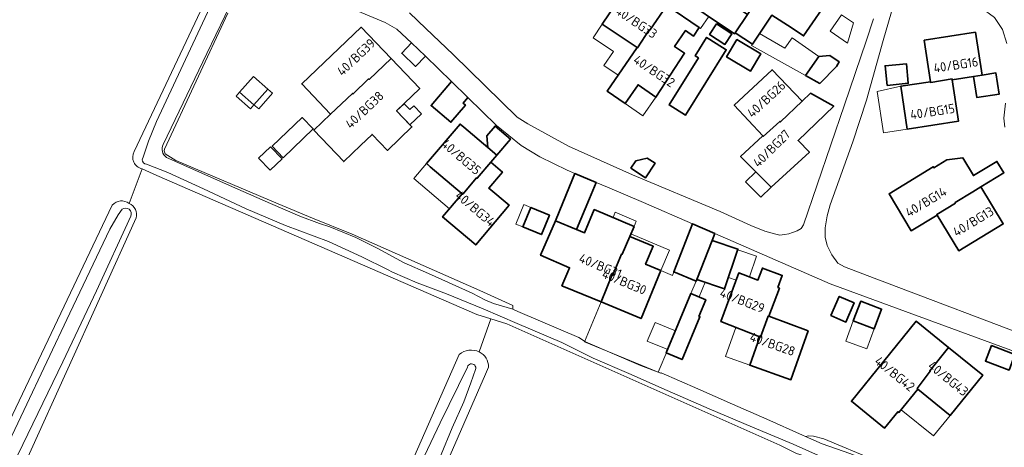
# Model space of a CAD drawing. Header units: metres. Extents: x 149984 to 156489, y 469398 to 478068.
# Tile 581 of 656: x 153771 to 153915, y 474572 to 474634. Entities that reach past the tile are written whole.
import ezdxf
from ezdxf.enums import TextEntityAlignment as Align

# ---------------------------------------------------------------- set-up
doc = ezdxf.new("R2010")
doc.units = ezdxf.units.M
doc.header["$LTSCALE"] = 0.75
for name, color, linetype, lineweight in [('B-WE-GK-BESCHOEIING-G', 252, 'GK-BESCHOEIING-SO', 18), ('B-WE-GR-GRAS-GV', 252, 'Continuous', 13), ('B-WE-OG-BEBOUWING-GV', 6, 'Continuous', 35), ('B-WE-OG-BEBOUWING-T18', 1, 'Continuous', 18), ('B-WE-OG-BEBOUWING_LUIFEL-GV', 6, 'Continuous', 18), ('B-WE-OG-BEBOUWING_OVERBOUWING-GV', 6, 'Continuous', 18), ('B-WE-OG-TERREIN_ERF-GV', 252, 'Continuous', 18), ('B-WE-OG-TERREIN_OEVER-GV', 252, 'Continuous', 18), ('B-WE-OG-WATER-GV', 252, 'Continuous', 18), ('B-WE-VH-GESLOTENVERHARDING_ASFALT-GV', 252, 'Continuous', 18)]:
    doc.layers.add(name, color=color, linetype=linetype, lineweight=lineweight)
doc.styles.add('NLCS-ISO-M750-T18', font='NLCS-ISO.ttf', dxfattribs={"height": 1.35})
doc.linetypes.add('GK-BESCHOEIING-SO', pattern='A,18,-3,[1,NLCS.SHX,S=0.6,R=0,X=0,Y=0],-3', length=24)

msp = doc.modelspace()

# ---------------------------------------------------------------- linework, layer by layer
at = {"layer": 'B-WE-GK-BESCHOEIING-G', "flags": 128}
msp.add_lwpolyline([(153885.646, 474573.731), (153885.187, 474573.932), (153879.994, 474576.263), (153875.038, 474578.448), (153869.958, 474580.706), (153864.663, 474583.031), (153864.612, 474582.947), (153861.629, 474584.068), (153853.608, 474587.51), (153852.68, 474588.161), (153847.086, 474590.541), (153843.799, 474591.959), (153843.08, 474592.297)], dxfattribs=at)
at = {"layer": 'B-WE-GR-GRAS-GV', "flags": 128}
for points in [[(153835.548, 474768.635), (153827.18, 474774.489), (153825.248, 474774.413), (153824.72, 474772.944), (153822.957, 474768.901), (153796.932, 474709.24), (153755.393, 474615.577), (153717.822, 474535.012), (153707.503, 474513.58), (153708.25, 474511.979), (153727.569, 474498.423), (153731.712, 474495.456), (153757.642, 474550.49), (153784.77, 474607.435)], [(153787.975, 474615.218), (153816.908, 474676.563), (153843.746, 474741.415), (153847.426, 474749.651), (153847.545, 474749.917), (153850.831, 474757.273)], [(153787.215, 474607.657), (153789.108, 474612.715)], [(153839.85, 474590.876), (153837.81, 474591.5), (153791.244, 474611.741), (153789.108, 474612.715), (153787.215, 474607.657)], [(153788.247, 474605.562), (153767.828, 474560.544), (153735.284, 474492.81), (153778.808, 474462.251), (153781.322, 474464.368), (153789.392, 474481.169), (153821.009, 474553.268), (153835.264, 474585.705)], [(153884.333, 474571.263), (153881.931, 474572.488), (153842.204, 474590.155), (153839.85, 474590.876), (153838.161, 474586.065)], [(153838.161, 474586.065), (153839.85, 474590.876)], [(153839.514, 474583.824), (153839.092, 474582.832), (153810.072, 474516.299), (153783.968, 474460.531), (153783.685, 474459.854)]]:
    msp.add_lwpolyline(points, dxfattribs=at)
at = {"layer": 'B-WE-GR-GRAS-GV'}
for points in [[(153789.108, 474612.715, -0.5181638), (153787.975, 474615.218)], [(153784.77, 474607.435, -0.4000074), (153787.215, 474607.657)], [(153787.215, 474607.657, -0.3782057), (153788.247, 474605.562)], [(153835.264, 474585.705, -0.2858174), (153838.161, 474586.065)], [(153838.161, 474586.065, -0.2983483), (153839.514, 474583.824)]]:
    msp.add_lwpolyline(points, format="xyb", dxfattribs=at)
at = {"layer": 'B-WE-OG-BEBOUWING-GV', "flags": 128}
for points in [[(153882.622, 474642.909), (153880.77, 474640.246), (153880.679, 474640.307), (153879.038, 474637.873), (153878.22, 474636.659), (153877.205, 474635.153), (153875.422, 474632.508), (153877.91, 474630.831), (153880.759, 474635.058), (153883.557, 474633.294), (153885.367, 474632.06), (153889.36, 474637.918), (153887.55, 474639.152), (153889.709, 474642.442), (153886.357, 474644.631), (153884.619, 474645.766), (153882.714, 474642.849)], [(153861.219, 474630.332), (153862.883, 474632.929), (153862.973, 474632.868), (153865.448, 474636.505), (153866.627, 474638.237), (153861.418, 474641.782), (153856.055, 474633.778), (153861.128, 474630.392)], [(153868.788, 474640.827), (153866.912, 474638.043), (153875.329, 474632.37), (153875.422, 474632.508), (153877.205, 474635.153)], [(153862.883, 474632.929), (153861.219, 474630.332), (153861.128, 474630.392), (153856.787, 474623.995), (153859.38, 474622.197), (153861.278, 474624.936), (153863.871, 474623.138), (153868.052, 474629.524), (153866.599, 474630.513), (153868.177, 474632.831), (153869.347, 474632.035), (153870.192, 474633.276), (153865.448, 474636.505), (153862.973, 474632.868)], [(153819.807, 474623.614), (153822.069, 474625.793), (153822.144, 474625.714), (153825.33, 474628.749), (153820.985, 474633.31), (153812.34, 474625.075), (153816.546, 474620.66), (153819.732, 474623.693)], [(153872.699, 474633.81), (153871.69, 474632.272), (153873.906, 474630.816), (153874.916, 474632.354)], [(153870.075, 474628.864), (153865.795, 474622.015), (153868.167, 474620.532), (153874.113, 474630.048), (153871.741, 474631.53), (153871.258, 474631.831), (153869.593, 474629.166)], [(153875.652, 474631.526), (153874.152, 474628.996), (153877.634, 474626.931), (153879.134, 474629.461)], [(153903.849, 474625.395), (153903.865, 474625.287), (153906.966, 474625.787), (153906.982, 474625.679), (153910.108, 474626.161), (153911.33, 474626.35), (153910.373, 474632.576), (153902.919, 474631.434)], [(153830.325, 474629.104), (153828.32, 474631.025), (153826.888, 474629.529), (153828.893, 474627.609)], [(153822.069, 474625.793), (153819.807, 474623.614), (153819.732, 474623.693), (153816.546, 474620.66), (153814.101, 474618.332), (153818.444, 474613.769), (153820.891, 474616.099), (153822.579, 474617.719), (153824.813, 474615.391), (153828.367, 474618.802), (153826.133, 474621.13), (153829.521, 474624.382), (153825.33, 474628.749), (153822.144, 474625.714)], [(153887.579, 474629.078), (153885.637, 474626.311), (153887.749, 474625.133), (153890.16, 474627.593), (153890.525, 474628.282), (153889.162, 474629.2)], [(153879.497, 474617.438), (153881.924, 474619.605), (153882, 474619.526), (153885.162, 474622.557), (153880.79, 474627.12), (153875.269, 474621.985), (153879.423, 474617.518)], [(153897.513, 474624.852), (153900.607, 474625.155), (153900.327, 474628.011), (153897.234, 474627.708)], [(153805.313, 474626.149), (153803.3, 474623.863), (153805.381, 474622.03), (153807.395, 474624.315)], [(153903.865, 474625.287), (153903.849, 474625.395), (153899.5, 474624.726), (153900.46, 474618.5), (153907.912, 474619.65), (153906.982, 474625.679), (153906.966, 474625.787)], [(153910.108, 474626.161), (153910.583, 474623.087), (153913.834, 474623.589), (153913.36, 474626.663), (153911.33, 474626.35)], [(153834.118, 474625.404), (153831.165, 474621.912), (153834.035, 474619.485), (153836.16, 474621.997), (153835.819, 474622.285), (153836.495, 474623.085)], [(153881.924, 474619.605), (153879.497, 474617.438), (153879.423, 474617.518), (153876.209, 474614.528), (153880.648, 474610.045), (153886.215, 474615.13), (153884.574, 474616.841), (153889.759, 474621.813), (153886.371, 474623.716), (153885.162, 474622.557), (153882, 474619.526)], [(153809.634, 474614.323), (153814.012, 474618.515), (153812.421, 474620.177), (153808.043, 474615.985)], [(153835.767, 474609.004), (153837.786, 474611.411), (153837.869, 474611.34), (153839.848, 474613.671), (153840.716, 474614.694), (153839.397, 474615.814), (153835.913, 474618.771), (153835.38, 474619.224), (153830.516, 474613.463), (153831.034, 474613.023), (153835.684, 474609.075)], [(153840.716, 474614.694), (153842.701, 474617.032), (153840.467, 474618.929), (153839.258, 474617.505), (153839.397, 474615.814)], [(153860.243, 474612.782), (153862.378, 474611.404), (153863.745, 474613.523), (153862.618, 474614.25), (153860.959, 474613.892)], [(153904.748, 474606.075), (153907.458, 474607.721), (153907.401, 474607.815), (153909.976, 474609.379), (153911.135, 474610.083), (153914.506, 474612.132), (153913.5, 474613.788), (153910.09, 474611.715), (153908.523, 474614.293), (153906.22, 474614.001), (153904.338, 474612.857), (153904.244, 474613.011), (153897.805, 474609.088), (153901.027, 474603.688), (153904.805, 474605.981)], [(153837.786, 474611.411), (153835.767, 474609.004), (153835.684, 474609.075), (153832.83, 474605.713), (153837.655, 474601.632), (153842.504, 474607.406), (153839.555, 474609.909), (153841.534, 474612.24), (153839.848, 474613.671), (153837.869, 474611.34)], [(153852.091, 474612.022), (153851.309, 474610.136), (153849.245, 474605.16), (153852.32, 474603.885), (153854.192, 474608.399), (153855.171, 474610.725)], [(153907.458, 474607.721), (153904.748, 474606.075), (153904.805, 474605.981), (153907.967, 474600.776), (153914.412, 474604.69), (153911.135, 474610.083), (153909.976, 474609.379), (153907.401, 474607.815)], [(153845.695, 474607.071), (153844.531, 474604.251), (153847.22, 474603.142), (153848.383, 474605.961)], [(153858.984, 474600.271), (153860.09, 474602.883), (153860.7, 474604.322), (153854.899, 474606.779), (153853.486, 474603.402), (153852.32, 474603.885), (153849.245, 474605.16), (153847.087, 474600.121), (153851.307, 474598.313), (153851.043, 474597.729), (153850.201, 474595.7), (153851.995, 474594.957), (153855.891, 474593.34), (153857.577, 474597.404), (153857.678, 474597.362), (153858.883, 474600.313)], [(153872.43, 474603.304), (153869.216, 474604.706), (153866.48, 474597.7), (153869.716, 474596.356), (153869.817, 474596.615), (153872.038, 474602.3)], [(153860.09, 474602.883), (153858.984, 474600.271), (153858.883, 474600.313), (153857.678, 474597.362), (153857.577, 474597.404), (153855.891, 474593.34), (153861.71, 474590.926), (153864.6, 474597.89), (153862.381, 474598.831), (153863.487, 474601.444)], [(153869.817, 474596.615), (153873.859, 474595.249), (153875.811, 474601.024), (153872.038, 474602.3)], [(153880.216, 474591.282), (153880.319, 474591.244), (153881.845, 474595.36), (153881.621, 474595.443), (153882.272, 474597.198), (153879.377, 474598.271), (153878.726, 474596.516), (153875.938, 474597.55), (153873.336, 474590.473), (153879.001, 474588.265), (153879.104, 474588.229)], [(153870.115, 474591.235), (153871.121, 474593.66), (153868.968, 474594.554), (153865.38, 474585.907), (153867.686, 474584.95), (153870.268, 474591.172)], [(153889.354, 474591.346), (153891.524, 474590.416), (153892.723, 474593.212), (153890.552, 474594.142)], [(153895.649, 474589.444), (153896.722, 474592.295), (153893.681, 474593.439), (153892.603, 474590.574)], [(153880.319, 474591.244), (153880.216, 474591.282), (153879.104, 474588.229), (153879.001, 474588.265), (153877.542, 474584.125), (153883.511, 474582.02), (153886.02, 474589.13)], [(153903.808, 474583.256), (153903.723, 474583.325), (153906.467, 474586.713), (153901.753, 474590.531), (153892.314, 474578.878), (153897.141, 474574.968), (153899.083, 474577.366), (153899.225, 474577.251), (153901.978, 474580.65), (153901.893, 474580.719)], [(153912.694, 474586.999), (153911.83, 474584.738), (153915.257, 474583.428), (153916.121, 474585.69)], [(153901.978, 474580.65), (153906.695, 474576.829), (153911.439, 474582.685), (153906.467, 474586.713), (153903.723, 474583.325), (153903.808, 474583.256), (153901.893, 474580.719)]]:
    msp.add_lwpolyline(points, close=True, dxfattribs=at)
at = {"layer": 'B-WE-OG-BEBOUWING_LUIFEL-GV', "flags": 128}
for points in [[(153865.448, 474636.505), (153870.192, 474633.276), (153870.378, 474633.15), (153871.571, 474634.903), (153866.912, 474638.043), (153866.627, 474638.237)], [(153856.055, 474633.778), (153854.722, 474631.782), (153857.696, 474629.796), (153856.32, 474627.735), (153858.388, 474626.354), (153859.795, 474628.395), (153861.128, 474630.392)], [(153878.968, 474632.402), (153877.91, 474630.831), (153877.807, 474630.678), (153885.637, 474626.311), (153887.579, 474629.078), (153883.711, 474631.793), (153882.651, 474630.283)], [(153805.381, 474622.03), (153806.075, 474621.418), (153808.089, 474623.704), (153807.395, 474624.315)], [(153859.38, 474622.197), (153861.973, 474620.4), (153863.871, 474623.138), (153861.278, 474624.936)], [(153899.5, 474624.726), (153896.089, 474623.975), (153897.015, 474617.969), (153900.46, 474618.5)], [(153803.3, 474623.863), (153802.8, 474623.296), (153804.881, 474621.463), (153805.381, 474622.03)], [(153827.236, 474622.189), (153826.133, 474621.13), (153828.077, 474619.104), (153829.764, 474620.722), (153828.646, 474621.888), (153828.062, 474621.328)], [(153830.516, 474613.463), (153828.674, 474611.293), (153833.843, 474606.906), (153835.684, 474609.075)], [(153880.648, 474610.045), (153878.433, 474612.282), (153876.935, 474610.798), (153879.15, 474608.562)], [(153844.531, 474604.251), (153845.695, 474607.071), (153844.669, 474607.494), (153843.505, 474604.675)], [(153857.633, 474605.621), (153860.7, 474604.322), (153861.021, 474605.08), (153857.954, 474606.379)], [(153864.6, 474597.89), (153865.869, 474600.883), (153860.251, 474603.264), (153860.09, 474602.883), (153863.487, 474601.444), (153862.381, 474598.831)], [(153875.774, 474600.916), (153874.421, 474596.913), (153875.562, 474596.528), (153875.938, 474597.55), (153877.474, 474596.981), (153878.493, 474599.997)], [(153868.968, 474594.554), (153869.716, 474596.356), (153866.48, 474597.7), (153866.271, 474597.197), (153864.6, 474597.89), (153861.71, 474590.926), (153855.891, 474593.34), (153853.487, 474587.548), (153864.214, 474583.097), (153865.589, 474586.41), (153862.626, 474587.64), (153863.75, 474590.35), (153866.713, 474589.12)], [(153869.817, 474596.615), (153869.716, 474596.356), (153868.968, 474594.554), (153870.16, 474594.059), (153871.049, 474596.199)], [(153892.603, 474590.574), (153891.515, 474587.642), (153894.561, 474586.512), (153895.649, 474589.444)], [(153875.482, 474589.637), (153873.982, 474585.38), (153877.542, 474584.125), (153879.001, 474588.265)], [(153901.978, 474580.65), (153899.547, 474577.649), (153904.264, 474573.828), (153906.695, 474576.829)]]:
    msp.add_lwpolyline(points, close=True, dxfattribs=at)
at = {"layer": 'B-WE-OG-BEBOUWING_OVERBOUWING-GV', "flags": 128}
for points in [[(153892.652, 474633.947), (153890.894, 474635.145), (153889.244, 474632.724), (153891.77, 474631.002)], [(153809.481, 474614.177), (153807.799, 474615.934), (153806.042, 474614.252), (153807.724, 474612.494)]]:
    msp.add_lwpolyline(points, close=True, dxfattribs=at)
at = {"layer": 'B-WE-OG-TERREIN_ERF-GV', "flags": 128}
for points in [[(153877.205, 474635.153), (153878.22, 474636.659), (153879.038, 474637.873), (153880.679, 474640.307), (153875.622, 474643.717), (153879.84, 474649.97), (153885.114, 474646.525), (153884.619, 474645.766), (153886.357, 474644.631), (153889.709, 474642.442), (153887.55, 474639.152), (153889.36, 474637.918), (153885.367, 474632.06), (153883.557, 474633.294), (153880.759, 474635.058), (153877.91, 474630.831), (153875.422, 474632.508), (153875.329, 474632.37), (153866.912, 474638.043), (153868.788, 474640.827)], [(153869.347, 474632.035), (153868.177, 474632.831), (153866.599, 474630.513), (153868.052, 474629.524), (153863.871, 474623.138), (153861.278, 474624.936), (153859.38, 474622.197), (153856.787, 474623.995), (153861.128, 474630.392), (153856.055, 474633.778), (153861.418, 474641.782), (153866.627, 474638.237), (153865.448, 474636.505), (153870.192, 474633.276)], [(153825.33, 474628.749), (153829.521, 474624.382), (153826.133, 474621.13), (153828.367, 474618.802), (153824.813, 474615.391), (153822.579, 474617.719), (153820.891, 474616.099), (153818.444, 474613.769), (153814.101, 474618.332), (153816.546, 474620.66), (153812.34, 474625.075), (153820.985, 474633.31)], [(153871.69, 474632.272), (153872.699, 474633.81), (153874.916, 474632.354), (153873.906, 474630.816)], [(153870.075, 474628.864), (153869.593, 474629.166), (153871.258, 474631.831), (153871.741, 474631.53), (153874.113, 474630.048), (153868.167, 474620.532), (153865.795, 474622.015)], [(153875.652, 474631.526), (153879.134, 474629.461), (153877.634, 474626.931), (153874.152, 474628.996)], [(153906.982, 474625.679), (153907.912, 474619.65), (153900.46, 474618.5), (153899.5, 474624.726), (153903.849, 474625.395), (153902.919, 474631.434), (153910.373, 474632.576), (153911.33, 474626.35), (153913.36, 474626.663), (153913.834, 474623.589), (153910.583, 474623.087), (153910.108, 474626.161)], [(153885.637, 474626.311), (153887.579, 474629.078), (153889.162, 474629.2), (153890.525, 474628.282), (153890.16, 474627.593), (153887.749, 474625.133)], [(153879.423, 474617.518), (153875.269, 474621.985), (153880.79, 474627.12), (153885.162, 474622.557), (153886.371, 474623.716), (153889.759, 474621.813), (153884.574, 474616.841), (153886.215, 474615.13), (153880.648, 474610.045), (153876.209, 474614.528)], [(153897.513, 474624.852), (153897.234, 474627.708), (153900.327, 474628.011), (153900.607, 474625.155)], [(153807.395, 474624.315), (153805.381, 474622.03), (153803.3, 474623.863), (153805.313, 474626.149)], [(153809.634, 474614.323), (153808.043, 474615.985), (153812.421, 474620.177), (153814.012, 474618.515)], [(153839.397, 474615.814), (153839.258, 474617.505), (153840.467, 474618.929), (153842.701, 474617.032), (153840.716, 474614.694), (153839.848, 474613.671), (153841.534, 474612.24), (153839.555, 474609.909), (153842.504, 474607.406), (153837.655, 474601.632), (153832.83, 474605.713), (153835.684, 474609.075), (153831.034, 474613.023), (153830.516, 474613.463), (153835.38, 474619.224), (153835.913, 474618.771)], [(153860.243, 474612.782), (153860.959, 474613.892), (153862.618, 474614.25), (153863.745, 474613.523), (153862.378, 474611.404)], [(153908.523, 474614.293), (153910.09, 474611.715), (153913.5, 474613.788), (153914.506, 474612.132), (153911.135, 474610.083), (153914.412, 474604.69), (153907.967, 474600.776), (153904.805, 474605.981), (153901.027, 474603.688), (153897.805, 474609.088), (153904.244, 474613.011), (153904.338, 474612.857), (153906.22, 474614.001)], [(153844.531, 474604.251), (153845.695, 474607.071), (153848.383, 474605.961), (153847.22, 474603.142)], [(153881.621, 474595.443), (153881.845, 474595.36), (153880.319, 474591.244), (153886.02, 474589.13), (153883.511, 474582.02), (153877.542, 474584.125), (153879.001, 474588.265), (153873.336, 474590.473), (153875.938, 474597.55), (153878.726, 474596.516), (153879.377, 474598.271), (153882.272, 474597.198)], [(153870.115, 474591.235), (153870.268, 474591.172), (153867.686, 474584.95), (153865.38, 474585.907), (153868.968, 474594.554), (153871.121, 474593.66)], [(153889.354, 474591.346), (153890.552, 474594.142), (153892.723, 474593.212), (153891.524, 474590.416)], [(153893.681, 474593.439), (153896.722, 474592.295), (153895.649, 474589.444), (153892.603, 474590.574)], [(153899.083, 474577.366), (153897.141, 474574.968), (153892.314, 474578.878), (153901.753, 474590.531), (153906.467, 474586.713), (153911.439, 474582.685), (153906.695, 474576.829), (153901.978, 474580.65), (153899.225, 474577.251)], [(153912.694, 474586.999), (153916.121, 474585.69), (153915.257, 474583.428), (153911.83, 474584.738)]]:
    msp.add_lwpolyline(points, close=True, dxfattribs=at)
for points in [[(153914.951, 474630.935), (153914.304, 474632.989), (153913.15, 474634.743), (153911.165, 474636.197), (153908.649, 474637.236), (153905.625, 474638.067), (153902.832, 474638.529), (153900.985, 474638.575), (153899.831, 474638.113), (153899.046, 474637.467), (153898.516, 474636.728), (153896.969, 474631.396), (153894.522, 474622.717), (153892.537, 474616.646), (153889.236, 474607.459), (153888.775, 474605.89), (153888.498, 474604.135), (153888.521, 474602.75), (153888.798, 474601.55), (153889.49, 474600.188), (153890.367, 474598.988), (153891.337, 474598.457), (153894.638, 474597.188), (153921.252, 474587.1)], [(153917.907, 474585.425), (153889.215, 474595.987), (153872.43, 474603.304), (153872.038, 474602.3), (153875.811, 474601.024), (153873.859, 474595.249), (153869.817, 474596.615), (153869.716, 474596.356), (153866.48, 474597.7), (153869.216, 474604.706), (153862.072, 474607.82), (153856.839, 474610.023), (153855.171, 474610.725), (153854.192, 474608.399), (153852.32, 474603.885), (153853.486, 474603.402), (153854.899, 474606.779), (153860.7, 474604.322), (153860.09, 474602.883), (153863.487, 474601.444), (153862.381, 474598.831), (153864.6, 474597.89), (153861.71, 474590.926), (153855.891, 474593.34), (153851.995, 474594.957), (153850.201, 474595.7), (153851.043, 474597.729), (153851.307, 474598.313), (153847.087, 474600.121), (153849.245, 474605.16), (153851.309, 474610.136), (153852.091, 474612.022), (153850.976, 474612.492), (153846.964, 474614.447), (153844.247, 474616.097), (153840.667, 474619.017), (153836.495, 474623.085), (153835.819, 474622.285), (153836.16, 474621.997), (153834.035, 474619.485), (153831.165, 474621.912), (153834.118, 474625.404), (153830.325, 474629.104), (153828.893, 474627.609), (153826.888, 474629.529), (153828.32, 474631.025), (153826.169, 474633.058), (153824.468, 474634.023), (153819.846, 474635.928)], [(153801.58, 474635.35), (153792.37, 474615.57), (153792.3, 474615.32), (153792.47, 474614.9), (153794.04, 474613.93), (153808.92, 474607.6), (153813.928, 474605.546), (153819.67, 474603.19), (153838.26, 474594.98), (153843.049, 474592.811), (153843.08, 474592.297), (153843.799, 474591.959), (153847.086, 474590.541), (153852.68, 474588.161), (153853.608, 474587.51), (153861.629, 474584.068), (153864.612, 474582.947), (153864.663, 474583.031), (153869.958, 474580.706), (153875.038, 474578.448), (153879.994, 474576.263), (153885.187, 474573.932), (153885.646, 474573.731), (153886.07, 474573.83), (153886.8, 474573.78), (153888.33, 474573.43), (153895.71, 474570.3)], [(153828.024, 474635.421), (153830.389, 474633.152), (153834.395, 474629.34), (153843.709, 474620.219), (153845.253, 474619.253), (153851.141, 474616.02), (153860.455, 474611.821), (153873.244, 474606.513), (153877.684, 474604.486), (153879.711, 474603.617), (153881.304, 474603.183), (153881.931, 474603.038), (153882.607, 474603.134), (153883.234, 474603.231), (153883.765, 474603.424), (153884.441, 474603.665), (153885.02, 474604.003), (153885.358, 474604.582), (153891.342, 474622.004), (153894.479, 474631.27), (153895.541, 474634.552)], [(153914.627, 474618.77), (153914.489, 474620.063), (153914.766, 474622.279)]]:
    msp.add_lwpolyline(points, dxfattribs=at)
at = {"layer": 'B-WE-OG-TERREIN_OEVER-GV', "flags": 128}
for points in [[(153789.129, 474614.035), (153789.296, 474614.541), (153790.056, 474616.725), (153791.188, 474619.585), (153798.64, 474635.482), (153804.252, 474647.233), (153809.649, 474658.85), (153815.902, 474672.648), (153819.108, 474679.921), (153822.42, 474688.422), (153826.069, 474697.081), (153830.393, 474708.331), (153834.043, 474716.203), (153839.372, 474728.084), (153843.934, 474738.408), (153847.385, 474746.586), (153848.64, 474749.099), (153847.426, 474749.651), (153843.746, 474741.415), (153816.908, 474676.563), (153787.975, 474615.218)], [(153837.079, 474716.775), (153829.884, 474700.193), (153824.965, 474687.513), (153821.59, 474679.8), (153820.981, 474678.23), (153819.15, 474673.51), (153818.17, 474671.35), (153815.426, 474665.391), (153807.68, 474648.568), (153798.55, 474629.48), (153792.164, 474616.271)], [(153792.65, 474614.357), (153802.623, 474609.963), (153807.774, 474607.66), (153812.046, 474605.832), (153814.93, 474604.755), (153816.404, 474604.279), (153820.205, 474602.694), (153823.404, 474601.128), (153827.257, 474599.041), (153830.775, 474597.467), (153837.146, 474594.63), (153838.958, 474593.644), (153840.262, 474593.1), (153843.08, 474592.297), (153843.049, 474592.811), (153838.26, 474594.98), (153819.67, 474603.19), (153813.928, 474605.546), (153808.92, 474607.6), (153794.04, 474613.93), (153792.47, 474614.9), (153792.3, 474615.32), (153792.37, 474615.57), (153801.58, 474635.35)], [(153889.809, 474569.981), (153883.857, 474572.64), (153877.919, 474575.116), (153871.648, 474577.781), (153865.492, 474580.426), (153859.928, 474582.908), (153854.747, 474585.164), (153850.168, 474587.415), (153843.669, 474590.194), (153838.759, 474592.347), (153833.427, 474594.537), (153829.156, 474596.125), (153825.556, 474597.685), (153824.798, 474598.06), (153821.086, 474599.924), (153816.221, 474602.112), (153809.967, 474604.483), (153804.233, 474606.903), (153798.031, 474609.799), (153792.849, 474612.159), (153789.737, 474613.382)], [(153789.108, 474612.715), (153791.244, 474611.741), (153837.81, 474591.5), (153839.85, 474590.876), (153842.204, 474590.155), (153881.931, 474572.488), (153884.333, 474571.263), (153885.936, 474570.773), (153916.172, 474557.666), (153917.274, 474557.174), (153918.82, 474556.497), (153918.949, 474556.83), (153947.439, 474544.889), (153948.13, 474546.17), (153948.17, 474546.5), (153948.12, 474546.99), (153948, 474547.16)], [(153784.77, 474607.435), (153757.642, 474550.49), (153731.712, 474495.456), (153732.844, 474494.617), (153736.422, 474500.562), (153745.71, 474519.427), (153748.8, 474527.251), (153756.394, 474543.924), (153761.108, 474553.966), (153767.054, 474567.375), (153771.921, 474577.526), (153778.613, 474591.7), (153784.418, 474603.944), (153785.624, 474606.012), (153786.2, 474606.818)], [(153787.449, 474605.805), (153782.454, 474594.966), (153777.573, 474584.597), (153771.025, 474571.106), (153766.317, 474560.694), (153760.918, 474549.16), (153758.014, 474542.942), (153749.894, 474526.428), (153740.448, 474505.696), (153734.41, 474494.039)], [(153734.327, 474493.519), (153735.284, 474492.81), (153767.828, 474560.544), (153788.247, 474605.562)], [(153835.264, 474585.705), (153821.009, 474553.268), (153789.392, 474481.169), (153781.322, 474464.368), (153778.808, 474462.251), (153779.974, 474461.678)], [(153780.948, 474462.467), (153786.261, 474472.901), (153792.609, 474486.232), (153798.541, 474499.286), (153805.556, 474514.341), (153811.469, 474527.314), (153816.015, 474537.776), (153820.74, 474548.681), (153825.553, 474559.399), (153827.374, 474563.79), (153829.279, 474568.985), (153832.469, 474575.744), (153836.444, 474583.859)], [(153783.059, 474460.161), (153783.685, 474459.854), (153783.968, 474460.531), (153810.072, 474516.299), (153839.092, 474582.832), (153839.514, 474583.824)], [(153837.624, 474583.496), (153836.965, 474581.554), (153835.904, 474578.781), (153834.211, 474574.99), (153829.446, 474563.393), (153824.145, 474551.488), (153815.528, 474531.789), (153807.874, 474514.55), (153799.449, 474496.684), (153795.37, 474488.107), (153790.31, 474476.671), (153784.723, 474464.621), (153783.32, 474461.81)], [(153947.429, 474547.645), (153942.667, 474549.828), (153936.296, 474552.466), (153927.853, 474556.137), (153918.952, 474560.105), (153912.877, 474562.551), (153895.71, 474570.3), (153888.33, 474573.43), (153886.8, 474573.78), (153886.07, 474573.83), (153885.646, 474573.731), (153888.069, 474572.669), (153892.086, 474571.264), (153896.187, 474569.724), (153900.505, 474567.903), (153905.387, 474565.655), (153908.88, 474564.09), (153912.248, 474562.547), (153916.289, 474561.01), (153916.91, 474560.73), (153947.492, 474547.382)]]:
    msp.add_lwpolyline(points, dxfattribs=at)
at = {"layer": 'B-WE-OG-TERREIN_OEVER-GV'}
for points in [[(153792.164, 474616.271, 0.3586378), (153792.65, 474614.357)], [(153787.975, 474615.218, 0.5181638), (153789.108, 474612.715)], [(153789.737, 474613.382, -0.3403131), (153789.129, 474614.035)], [(153787.215, 474607.657, 0.4000074), (153784.77, 474607.435)], [(153788.247, 474605.562, 0.3782057), (153787.215, 474607.657)], [(153786.2, 474606.818, -0.8092524), (153787.449, 474605.805)], [(153838.161, 474586.065, 0.2858174), (153835.264, 474585.705)], [(153839.514, 474583.824, 0.2983483), (153838.161, 474586.065)], [(153836.444, 474583.859, -1.0506812), (153837.624, 474583.496)]]:
    msp.add_lwpolyline(points, format="xyb", dxfattribs=at)
at = {"layer": 'B-WE-OG-WATER-GV', "flags": 128}
for points in [[(153839.372, 474728.084), (153834.043, 474716.203), (153830.393, 474708.331), (153826.069, 474697.081), (153822.42, 474688.422), (153819.108, 474679.921), (153815.902, 474672.648), (153809.649, 474658.85), (153804.252, 474647.233), (153798.64, 474635.482), (153791.188, 474619.585), (153790.056, 474616.725), (153789.296, 474614.541), (153789.129, 474614.035)], [(153792.164, 474616.271), (153798.55, 474629.48), (153807.68, 474648.568), (153815.426, 474665.391), (153818.17, 474671.35), (153819.15, 474673.51), (153820.981, 474678.23), (153821.59, 474679.8), (153824.965, 474687.513), (153829.884, 474700.193), (153837.079, 474716.775)], [(153892.086, 474571.264), (153888.069, 474572.669), (153885.646, 474573.731), (153885.187, 474573.932), (153879.994, 474576.263), (153875.038, 474578.448), (153869.958, 474580.706), (153864.663, 474583.031), (153864.612, 474582.947), (153861.629, 474584.068), (153853.608, 474587.51), (153852.68, 474588.161), (153847.086, 474590.541), (153843.799, 474591.959), (153843.08, 474592.297), (153840.262, 474593.1), (153838.958, 474593.644), (153837.146, 474594.63), (153830.775, 474597.467), (153827.257, 474599.041), (153823.404, 474601.128), (153820.205, 474602.694), (153816.404, 474604.279), (153814.93, 474604.755), (153812.046, 474605.832), (153807.774, 474607.66), (153802.623, 474609.963), (153792.65, 474614.357)], [(153789.737, 474613.382), (153792.849, 474612.159), (153798.031, 474609.799), (153804.233, 474606.903), (153809.967, 474604.483), (153816.221, 474602.112), (153821.086, 474599.924), (153824.798, 474598.06), (153825.556, 474597.685), (153829.156, 474596.125), (153833.427, 474594.537), (153838.759, 474592.347), (153843.669, 474590.194), (153850.168, 474587.415), (153854.747, 474585.164), (153859.928, 474582.908), (153865.492, 474580.426), (153871.648, 474577.781), (153877.919, 474575.116), (153883.857, 474572.64), (153889.809, 474569.981)], [(153786.2, 474606.818), (153785.624, 474606.012), (153784.418, 474603.944), (153778.613, 474591.7), (153771.921, 474577.526), (153767.054, 474567.375), (153761.108, 474553.966), (153756.394, 474543.924), (153748.8, 474527.251), (153745.71, 474519.427), (153736.422, 474500.562), (153732.844, 474494.617)], [(153734.41, 474494.039), (153740.448, 474505.696), (153749.894, 474526.428), (153758.014, 474542.942), (153760.918, 474549.16), (153766.317, 474560.694), (153771.025, 474571.106), (153777.573, 474584.597), (153782.454, 474594.966), (153787.449, 474605.805)], [(153836.444, 474583.859), (153832.469, 474575.744), (153829.279, 474568.985), (153827.374, 474563.79), (153825.553, 474559.399), (153820.74, 474548.681), (153816.015, 474537.776), (153811.469, 474527.314), (153805.556, 474514.341), (153798.541, 474499.286), (153792.609, 474486.232), (153786.261, 474472.901), (153780.948, 474462.467)], [(153783.32, 474461.81), (153784.723, 474464.621), (153790.31, 474476.671), (153795.37, 474488.107), (153799.449, 474496.684), (153807.874, 474514.55), (153815.528, 474531.789), (153824.145, 474551.488), (153829.446, 474563.393), (153834.211, 474574.99), (153835.904, 474578.781), (153836.965, 474581.554), (153837.624, 474583.496)]]:
    msp.add_lwpolyline(points, dxfattribs=at)
at = {"layer": 'B-WE-OG-WATER-GV'}
for points in [[(153792.65, 474614.357, -0.3586378), (153792.164, 474616.271)], [(153789.129, 474614.035, 0.3403131), (153789.737, 474613.382)], [(153787.449, 474605.805, 0.8092524), (153786.2, 474606.818)], [(153837.624, 474583.496, 1.0506812), (153836.444, 474583.859)]]:
    msp.add_lwpolyline(points, format="xyb", dxfattribs=at)
at = {"layer": 'B-WE-VH-GESLOTENVERHARDING_ASFALT-GV', "flags": 128}
for points in [[(153921.252, 474587.1), (153894.638, 474597.188), (153891.337, 474598.457), (153890.367, 474598.988), (153889.49, 474600.188), (153888.798, 474601.55), (153888.521, 474602.75), (153888.498, 474604.135), (153888.775, 474605.89), (153889.236, 474607.459), (153892.537, 474616.646), (153894.522, 474622.717), (153896.969, 474631.396), (153898.516, 474636.728), (153899.046, 474637.467), (153899.831, 474638.113), (153900.985, 474638.575), (153902.832, 474638.529), (153905.625, 474638.067), (153908.649, 474637.236), (153911.165, 474636.197), (153913.15, 474634.743), (153914.304, 474632.989), (153914.951, 474630.935)], [(153819.846, 474635.928), (153824.468, 474634.023), (153826.169, 474633.058), (153828.32, 474631.025), (153830.325, 474629.104), (153834.118, 474625.404), (153836.495, 474623.085), (153840.667, 474619.017), (153844.247, 474616.097), (153846.964, 474614.447), (153850.976, 474612.492), (153852.091, 474612.022), (153855.171, 474610.725), (153856.839, 474610.023), (153862.072, 474607.82), (153869.216, 474604.706), (153872.43, 474603.304), (153889.215, 474595.987), (153917.907, 474585.425)], [(153895.541, 474634.552), (153894.479, 474631.27), (153891.342, 474622.004), (153885.358, 474604.582), (153885.02, 474604.003), (153884.441, 474603.665), (153883.765, 474603.424), (153883.234, 474603.231), (153882.607, 474603.134), (153881.931, 474603.038), (153881.304, 474603.183), (153879.711, 474603.617), (153877.684, 474604.486), (153873.244, 474606.513), (153860.455, 474611.821), (153851.141, 474616.02), (153845.253, 474619.253), (153843.709, 474620.219), (153834.395, 474629.34), (153830.389, 474633.152), (153828.024, 474635.421)], [(153914.766, 474622.279), (153914.489, 474620.063), (153914.627, 474618.77)]]:
    msp.add_lwpolyline(points, dxfattribs=at)

# ---------------------------------------------------------------- texts
at = {"layer": 'B-WE-OG-BEBOUWING-T18', "style": 'NLCS-ISO-M750-T18'}
for s, rotation, p in [('40/BG33', 326.3, (153861.042, 474634.045)), ('40/BG39', 43.6, (153820.239, 474628.961)), ('40/BG32', 326.3, (153863.632, 474626.939)), ('40/BG16', 8.7, (153907.519, 474627.843)), ('40/BG26', 42.9, (153879.929, 474622.848)), ('40/BG38', 43.6, (153821.461, 474621.299)), ('40/BG15', 8.7, (153904.114, 474621.052)), ('40/BG27', 44.7, (153880.705, 474615.673)), ('40/BG35', 319.7, (153835.551, 474614.435)), ('40/BG14', 30.8, (153903.169, 474607.905)), ('40/BG34', 319.8, (153837.594, 474606.922)), ('40/BG13', 31.2, (153910.057, 474605.039)), ('40/BG31', 337.4, (153855.8, 474598.57)), ('40/BG30', 337.5, (153859.28, 474596.264)), ('40/BG29', 338.8, (153876.45, 474593.552)), ('40/BG28', 340.6, (153880.846, 474587.201)), ('40/BG42', 321.1, (153898.639, 474582.873)), ('40/BG43', 321.1, (153906.415, 474582.203))]:
    msp.add_text(s, height=1.35, rotation=rotation, dxfattribs=at).set_placement(p, align=Align.MIDDLE)

doc.saveas('drawing.dxf')
